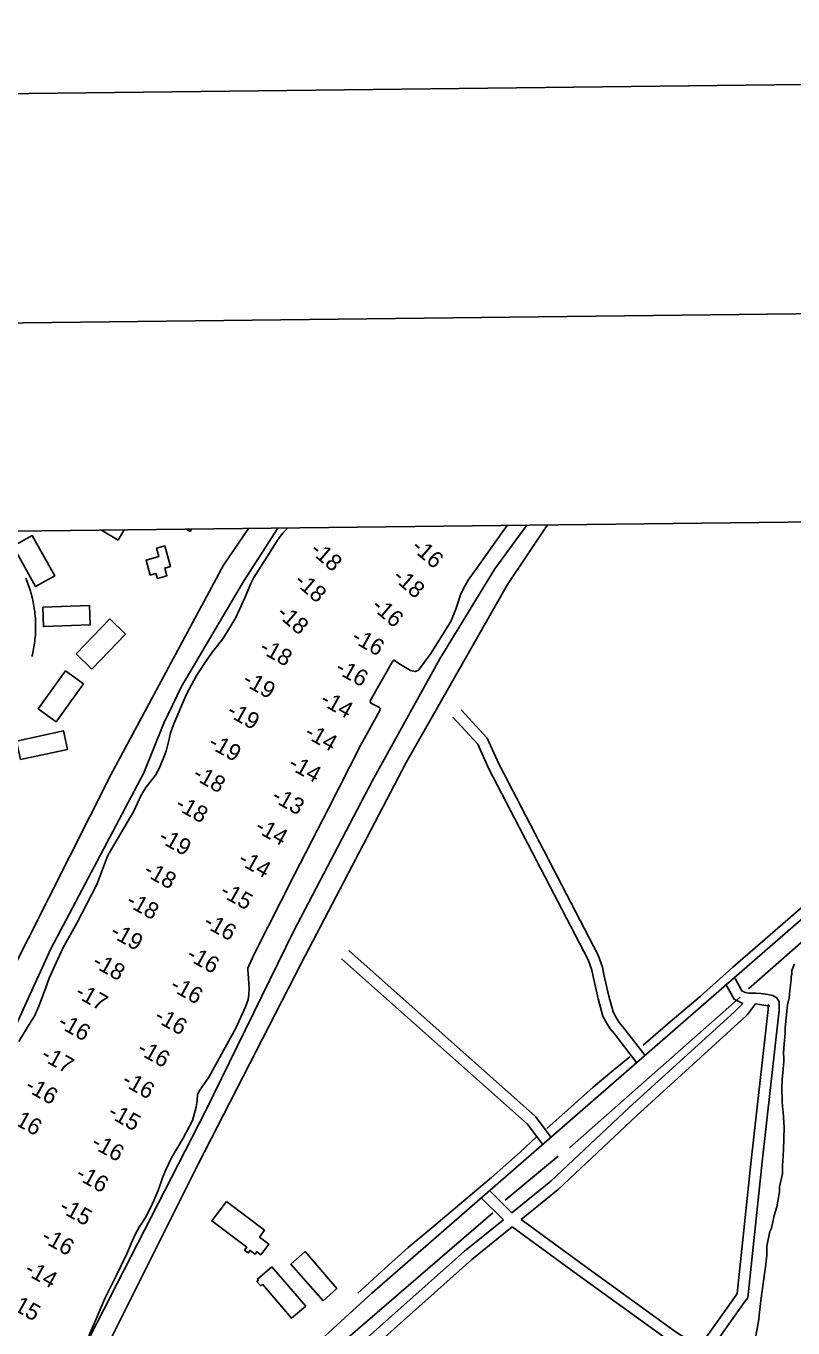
# Model space of a CAD drawing. Extents: x 3683402 to 3721514, y 487807 to 513565.
# Drawn here: x 3704851 to 3706941, y 509434 to 512982 of the extents above; entities that cross this region are included whole.
import ezdxf

# ---------------------------------------------------------------- set-up
doc = ezdxf.new("R2010")
doc.units = 0
for name, color, linetype in [('G-ANNO-NPLT', 7, 'Continuous'), ('V-ANNO-SYMB', 7, 'Continuous'), ('V-BLDG-OTLN', 7, 'Continuous'), ('V-GRID-FRAM', 7, 'Continuous'), ('V-LEVE-TOET', 7, 'Continuous'), ('V-ROAD-CNTR', 7, 'Continuous'), ('V-SITE-VEGE', 7, 'Continuous'), ('V-TOPO-GNAM-IDEN', 7, 'Continuous'), ('V-TOPO-SHOR', 7, 'Continuous'), ('V-TOPO-SPOT', 7, 'Continuous')]:
    doc.layers.add(name, color=color, linetype=linetype)

msp = doc.modelspace()

# ---------------------------------------------------------------- linework, layer by layer
at = {"layer": 'G-ANNO-NPLT'}
msp.add_lwpolyline([(3684266.3, 488390.6), (3720930.5, 488816.8), (3720649.6, 512981.8), (3683985.4, 512555.6)], close=True, dxfattribs=at)
at = {"layer": 'V-ANNO-SYMB'}
msp.add_lwpolyline([(3687009, 489047.6), (3720089.9, 489432.1), (3719823.5, 512347.2), (3686742.6, 511962.6), (3687009, 489047.6)], dxfattribs=at)
at = {"layer": 'V-BLDG-OTLN'}
for p, q in [((3705056.5, 511608.4), (3705118.5, 511609.1)), ((3705102, 511581.3), (3705056.5, 511608.4)), ((3705118.5, 511609.1), (3705102, 511581.3)), ((3705288.2, 511611.1), (3705302, 511611.2)), ((3705298.2, 511605), (3705288.2, 511611.1)), ((3705302, 511611.2), (3705298.2, 511605))]:
    msp.add_line(p, q, dxfattribs=at)
for points in [[(3704816.2, 511564.3), (3704868.4, 511593.3), (3704929.4, 511483.7), (3704877.2, 511454.7)], [(3705229.1, 511565.1), (3705244.9, 511509.4), (3705229.1, 511504.9), (3705235, 511484.2), (3705209.1, 511476.8), (3705205.3, 511490.1), (3705189.9, 511485.8), (3705178.4, 511526.3), (3705213.4, 511536.2), (3705207, 511558.8)], [(3704896.8, 511398.4), (3705024.3, 511403), (3705026.2, 511350.3), (3704898.7, 511345.6)], [(3704988, 511270.9), (3705079.5, 511366.4), (3705122.3, 511325.3), (3705030.8, 511229.8)], [(3704959, 511224.5), (3705007.8, 511189.1), (3704933.1, 511086.2), (3704884.3, 511121.6)], [(3704836.6, 510982.9), (3704825.5, 511033.5), (3704953.2, 511061.6), (3704964.3, 511010.9)], [(3705397.2, 509778.9), (3705501.5, 509700.6), (3705487.6, 509682), (3705512.8, 509663.1), (3705490.9, 509633.9), (3705480.2, 509641.9), (3705475.4, 509635.5), (3705461.9, 509645.7), (3705456.7, 509638.7), (3705446.8, 509646.1), (3705452.9, 509654.2), (3705357.4, 509725.9)], [(3705661, 509508.3), (3705573, 509608.6), (3705611.6, 509642.5), (3705698.1, 509542.3)], [(3705521.3, 509601.4), (3705613.5, 509494.2), (3705575, 509461.1), (3705495.6, 509553.4), (3705490.7, 509549.2), (3705480.4, 509561.2), (3705484.4, 509564.5), (3705481.8, 509567.5)]]:
    msp.add_lwpolyline(points, close=True, dxfattribs=at)
at = {"layer": 'V-GRID-FRAM'}
msp.add_lwpolyline([(3687448, 511403.5), (3719130.8, 511772.1), (3719350.3, 493590.7), (3687651.7, 493221.8), (3687448, 511403.5)], dxfattribs=at)
at = {"layer": 'V-LEVE-TOET'}
for points in [[(3705457.2, 511613), (3705389.7, 511513.3), (3705082.8, 510941.7), (3704744.4, 510273.3), (3704720.8, 510230.5), (3704695.2, 510209.5), (3704671.8, 510205.4), (3704628.4, 510209.9), (3704565.2, 510227.7), (3704220.9, 510324), (3704209.2, 510324.8), (3704197.8, 510315.1), (3704201.1, 510300.1), (3704223, 510287.8), (3704233.5, 510283.2), (3704248.2, 510278), (3704255.4, 510272), (3704255.5, 510257.1), (3704241.4, 510245.3), (3704165, 510141.9), (3704015.8, 509838), (3704003.5, 509818.2), (3703994, 509800.9), (3703983.6, 509770.9)], [(3704796.3, 510198.8), (3704919, 510467.5), (3705172.7, 510946.7), (3705227.2, 511082.6), (3705275.3, 511182), (3705443.6, 511468.4), (3705537.5, 511614)], [(3706215.9, 511621.9), (3706128.7, 511502.8), (3705979.1, 511257.4), (3705794.6, 510924), (3705580.9, 510516.5), (3705339.9, 510024.9), (3704970.6, 509304.3)], [(3705040, 509319.8), (3705320.7, 509881.1), (3705601, 510427.3), (3705887.3, 510975.4), (3706163.3, 511460), (3706271.9, 511622.5)]]:
    msp.add_lwpolyline(points, dxfattribs=at)
at = {"layer": 'V-ROAD-CNTR'}
for points in [[(3705603.5, 509355.8), (3705793.3, 509529.4), (3706656.1, 510279.9), (3707769.6, 511247.3), (3708223.2, 511642)], [(3704867.5, 511263.9), (3704868.7, 511269), (3704869.9, 511274.2), (3704871, 511279.4), (3704872, 511284.6), (3704872.9, 511289.9), (3704873.7, 511295.1), (3704874.5, 511300.4), (3704875.2, 511305.7), (3704875.7, 511311), (3704876.2, 511316.3), (3704876.7, 511321.6), (3704877, 511326.9), (3704877.2, 511332.2), (3704877.4, 511337.5), (3704877.5, 511342.8), (3704877.5, 511348.1), (3704877.4, 511353.5), (3704877.2, 511358.8), (3704877, 511364.1), (3704876.7, 511369.4), (3704876.2, 511374.7), (3704875.7, 511380), (3704875.1, 511385.3), (3704874.5, 511390.6), (3704873.7, 511395.8), (3704872.9, 511401.1), (3704872, 511406.3), (3704871, 511411.6), (3704869.9, 511416.8), (3704868.7, 511422), (3704867.5, 511427.1), (3704866.2, 511432.3), (3704864.8, 511437.4), (3704863.3, 511442.5), (3704861.7, 511447.6), (3704860.1, 511452.7), (3704858.3, 511457.7), (3704856.5, 511462.7), (3704854.6, 511467.7), (3704852.7, 511472.6), (3704850.6, 511477.6)], [(3706538.5, 510176.5), (3706477.7, 510254.9), (3706467.4, 510266.9), (3706459.1, 510280.3), (3706451.3, 510295.4), (3706439.8, 510338.1), (3706425.9, 510397.6), (3706422.4, 510417.5), (3706410.2, 510449.8), (3706139.8, 510971.1), (3706107.8, 511041.7), (3706036.7, 511118.9)], [(3706514.8, 510158.1), (3706454.5, 510235.9), (3706443.2, 510249.1), (3706433, 510265.5), (3706423.2, 510284.4), (3706410.7, 510330.8), (3706396.5, 510391.7), (3706393.4, 510409.6), (3706382.8, 510437.6), (3706112.8, 510958), (3706082.5, 511024.9), (3706014.6, 511098.5)], [(3706258.5, 509935.5), (3706217.6, 509990.1), (3705710.8, 510440.5)], [(3706282.5, 509953.5), (3706239.8, 510010.5), (3705730.7, 510462.9)], [(3706757.7, 510372.5), (3706780.6, 510329.9), (3706804.6, 510318.5)], [(3706784.1, 510386.7), (3706802.3, 510352.8), (3706811.1, 510348.7), (3706821, 510346.9), (3706840.1, 510346.7), (3706853.9, 510345.7), (3706872.4, 510342.7), (3706886.7, 510339.9), (3706897.6, 510334), (3706904, 510323.1), (3706903.8, 510300.3), (3706857.1, 509887), (3706818.1, 509516.9), (3706808.7, 509503.6)], [(3706175.5, 509748.4), (3706281.4, 509834), (3706495, 510034.7), (3706781.6, 510295.9), (3706804.6, 510318.5)], [(3706200.2, 509729.8), (3706301.1, 509811.4), (3706515.3, 510012.7), (3706802.2, 510274.1), (3706816.9, 510288.5), (3706838.9, 510317.8)], [(3706838.9, 510317.8), (3706867.1, 510313.2), (3706876.5, 510311.3), (3706876, 510311.6), (3706874, 510315), (3706873.8, 510302.1), (3706827.2, 509890.3), (3706789.1, 509527.9), (3706781.5, 509517.2)], [(3706175.5, 509748.4), (3706113.6, 509809.5)], [(3706152.1, 509729.5), (3706092.5, 509788.2)], [(3705718.5, 509350.4), (3705757.6, 509386.4), (3706046.4, 509644), (3706152.1, 509729.5)], [(3706686, 509382.5), (3706619.9, 509425), (3706373.1, 509603.6), (3706200.2, 509729.8)], [(3705741.9, 509331.2), (3705777.8, 509364.2), (3706065.8, 509621.2), (3706176.1, 509710.3)], [(3706668.6, 509358), (3706603, 509400.2), (3706355.4, 509579.3), (3706176.1, 509710.3)], [(3706781.5, 509517.2), (3706686, 509382.5)], [(3706808.7, 509503.6), (3706709.3, 509363.5)]]:
    msp.add_lwpolyline(points, dxfattribs=at)
at = {"layer": 'V-SITE-VEGE'}
msp.add_lwpolyline([(3706838.9, 509407.2), (3706848.4, 509457.6), (3706848.8, 509469.6), (3706854, 509509.5), (3706864.3, 509588), (3706866, 509599.9), (3706869.7, 509633.2), (3706870.4, 509657.2), (3706878.3, 509697), (3706882.5, 509706.2), (3706885.6, 509719.5), (3706890.3, 509740.7), (3706897.6, 509764.5), (3706904.2, 509805.7), (3706904.6, 509819), (3706912.3, 509854.8), (3706913, 509876.2), (3706915.6, 509920.2), (3706917.4, 509980.2), (3706914.7, 510023), (3706912.5, 510037.7), (3706911.6, 510052.4), (3706911.3, 510088.5), (3706912, 510111.2), (3706913.9, 510129.8), (3706916.1, 510160.4), (3706916.4, 510168.4), (3706915.5, 510184.5), (3706917.6, 510208.5), (3706919.8, 510237.8), (3706920.2, 510252.4), (3706926.1, 510315), (3706930.6, 510333.6), (3706932.6, 510353.5), (3706936.1, 510382.8), (3706936.4, 510392.1), (3706937.9, 510398.8), (3706938.2, 510408.1), (3706945.4, 510426.6)], dxfattribs=at)
at = {"layer": 'V-TOPO-SHOR'}
for p, q in [((3706332.3, 509925.7), (3706797.4, 510336)), ((3706157.1, 509782.3), (3706301.4, 509902.7)), ((3705696.6, 509380.3), (3706123.2, 509747.7))]:
    msp.add_line(p, q, dxfattribs=at)
for points in [[(3705564.9, 511614.3), (3705561, 511610.6), (3705551.3, 511600.1), (3705538.6, 511584), (3705507.6, 511534.3), (3705472.1, 511479), (3705463.6, 511462.9), (3705447.5, 511423.5), (3705422.9, 511370.2), (3705403.6, 511338.9), (3705387.3, 511311.7), (3705359, 511276.4), (3705336.9, 511243.8), (3705315.3, 511210.6), (3705289, 511161.7), (3705254.1, 511080.1), (3705244.4, 511052.7), (3705241.2, 511039.2), (3705233.1, 511006.2), (3705228.5, 510994.1), (3705215.3, 510960.7), (3705204.4, 510940.4), (3705191.7, 510924.3), (3705178.1, 510906.9), (3705164.3, 510884.8), (3705145.2, 510842.7), (3705111.5, 510785), (3705096.7, 510760.6), (3705074.4, 510721.4), (3705065.3, 510698.2), (3705043.9, 510642.5), (3704990, 510537.2), (3704951.9, 510468.9), (3704914.7, 510387.4), (3704904.5, 510359.1), (3704886.6, 510311.7), (3704874.5, 510284.4), (3704865.7, 510270.6), (3704852.4, 510249.4), (3704831.6, 510215.3)], [(3706162, 511621.2), (3706147.7, 511601.2), (3706095.3, 511526.5), (3706056.5, 511471.9), (3706046.8, 511456), (3706036.4, 511434.9), (3706032.3, 511423.4), (3706028.7, 511412.4), (3706022.5, 511392.6), (3706008.5, 511359.6), (3705954.3, 511272), (3705920.9, 511226.5), (3705912.5, 511223.1), (3705898.6, 511226.3), (3705867.1, 511245.3), (3705854.4, 511254.1), (3705852.5, 511252.7), (3705848.6, 511248.7), (3705789.3, 511143.6), (3705788.7, 511140.8), (3705790.5, 511137.1), (3705814.7, 511125.2), (3705816.1, 511122.8), (3705815, 511117.3), (3705762.8, 511021.3), (3705675.4, 510849.7), (3705583.2, 510670.3), (3705474, 510454.8), (3705458.1, 510420.9), (3705456.1, 510414.4), (3705455.5, 510409.3), (3705456.6, 510400), (3705459.5, 510359), (3705458.6, 510343.3), (3705456.3, 510329.8), (3705449.7, 510309.6), (3705423.3, 510250.9), (3705349.6, 510117.5), (3705322.9, 510079.3), (3705318.4, 510070.1), (3705317.9, 510053.8), (3705315.1, 510035.8), (3705304.7, 509999.4), (3705279.1, 509951.4), (3705247.3, 509898), (3705231.4, 509863.6), (3705223.3, 509843.4), (3705211.6, 509809.4), (3705193.2, 509767.2), (3705176.9, 509735.2), (3705166.7, 509719.7), (3705159.8, 509709.2), (3705149, 509689.1), (3705138.1, 509664.3), (3705125.6, 509636.4), (3705095.9, 509575), (3705065.7, 509514.6), (3705040.2, 509454.5), (3705022.2, 509412.7)], [(3706533.4, 510204.9), (3706607, 510268.8), (3706688.5, 510337.8), (3706777.7, 510417.4), (3706879, 510505.9), (3706982.5, 510595.3), (3707072.2, 510672), (3707158.6, 510748.3), (3707227.3, 510810.7), (3707304, 510878), (3707396.1, 510956.1), (3707485.7, 511030.5), (3707565.7, 511098.1), (3707631, 511158.3), (3707672.6, 511195.6)], [(3706819.8, 510358.1), (3707269.6, 510753.5), (3707581.4, 511027.1), (3707697.8, 511121.9), (3707710.3, 511130.5), (3707716.8, 511135.7), (3707729.3, 511143.2), (3707741.6, 511148.7), (3707762.5, 511154.5), (3707787.6, 511159), (3707813.1, 511160.4), (3707840.2, 511160.1), (3707974.1, 511181.7)], [(3706270.5, 509978.3), (3706328.8, 510029.6), (3706397, 510090.1), (3706447.3, 510133), (3706496.9, 510173.3)], [(3705755.6, 509529.2), (3705830, 509597.5), (3705892.9, 509654), (3705956.7, 509707.7), (3706033.3, 509771.7), (3706120.1, 509844.3), (3706197.8, 509913), (3706242.3, 509955.3)]]:
    msp.add_lwpolyline(points, dxfattribs=at)

# ---------------------------------------------------------------- texts
at = {"layer": 'V-TOPO-GNAM-IDEN'}
msp.add_text('PLAQUMINES  PARISH', height=100, rotation=84.673, dxfattribs=at).set_placement((3707003.3, 508404.5))
at = {"layer": 'V-TOPO-SPOT'}
for s, rotation, p in [('-16', 319.2252, (3705898.5, 511557.5)), ('-18', 319.2252, (3705622.2, 511549.5)), ('-18', 319.2252, (3705579.5, 511464.4)), ('-18', 319.2252, (3705847.6, 511476.5)), ('-16', 319.2252, (3705789.5, 511396.8)), ('-18', 319.2252, (3705531, 511377.2)), ('-16', 330.7933, (3705735, 511306)), ('-18', 330.7933, (3705484.2, 511277.9)), ('-16', 330.7933, (3705691, 511222.1)), ('-19', 330.7933, (3705438.4, 511189.4)), ('-14', 330.7933, (3705650, 511135.8)), ('-19', 330.7933, (3705395.1, 511105)), ('-19', 330.7933, (3705345.1, 511018.1)), ('-14', 330.7933, (3705607.1, 511046.2)), ('-14', 330.7933, (3705563.1, 510960.9)), ('-18', 330.7933, (3705302.3, 510932.9)), ('-18', 330.7933, (3705254.8, 510850.7)), ('-13', 330.7933, (3705517.4, 510872.6)), ('-14', 330.7933, (3705472.1, 510789.2)), ('-19', 330.7933, (3705208.9, 510761.4)), ('-14', 330.7933, (3705426.2, 510701)), ('-18', 330.7933, (3705168.3, 510670.7)), ('-15', 330.7933, (3705376.6, 510614)), ('-18', 330.7933, (3705121.1, 510587.3)), ('-16', 330.7933, (3705331.8, 510529.8)), ('-19', 330.7933, (3705077.5, 510503.1)), ('-18', 330.7933, (3705028.7, 510421.3)), ('-16', 330.7933, (3705285.7, 510440.7)), ('-16', 330.7933, (3705240.8, 510357.3)), ('-17', 330.7933, (3704981.5, 510338.7)), ('-16', 330.7933, (3705198, 510272.9)), ('-16', 330.7933, (3704934.4, 510256.7)), ('-17', 330.7933, (3704888.9, 510167.6)), ('-16', 330.7933, (3705151, 510184.5)), ('-16', 330.7933, (3705109.1, 510098.7)), ('-16', 330.7933, (3704845.4, 510083.4)), ('-16', 330.7933, (3704802.2, 509998.9)), ('-15', 330.7933, (3705071, 510011.6)), ('-16', 330.7933, (3705026.1, 509928.3)), ('-16', 330.7933, (3704983.5, 509843.4)), ('-15', 330.7933, (3704938.5, 509753.5)), ('-16', 330.7933, (3704889.9, 509672.1)), ('-14', 330.7933, (3704844.2, 509583.4)), ('-15', 330.7933, (3704798, 509493.8))]:
    msp.add_text(s, height=45, rotation=rotation, dxfattribs=at).set_placement(p)

doc.saveas('drawing.dxf')
